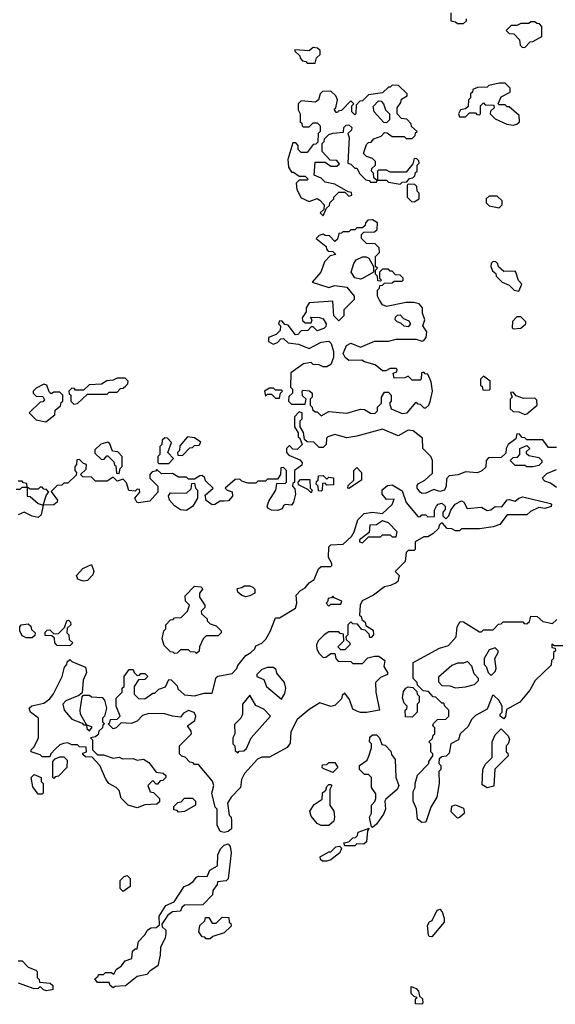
# Model space of a CAD drawing. Extents: x 2769579 to 2883812, y 684207 to 828660.
# Tile 489 of 505: x 2840092 to 2842799, y 809360 to 814330. Entities that reach past the tile are written whole.
import ezdxf

# ---------------------------------------------------------------- set-up
doc = ezdxf.new("R2010")
doc.units = 0

msp = doc.modelspace()

# ---------------------------------------------------------------- linework, layer by layer
at = {"layer": '0CON02XD'}
for points in [[(2842270, 814365), (2842270, 814325), (2842295, 814320), (2842305, 814310), (2842335, 814310), (2842350, 814325), (2842350, 814335)], [(2842645, 814190), (2842671.7, 814218.3), (2842685, 814220), (2842730, 814245), (2842730, 814295), (2842718.3, 814308.3), (2842705, 814310), (2842695, 814320), (2842675, 814320), (2842665, 814310), (2842625, 814310), (2842605, 814300), (2842575, 814300), (2842550, 814275), (2842565, 814260), (2842588.3, 814258.3), (2842618.3, 814228.3), (2842621.7, 814201.7), (2842631.7, 814191.7), (2842645, 814190)], [(2841585, 814110), (2841591.7, 814138.3), (2841610, 814155), (2841610, 814175), (2841597, 814187), (2841575, 814190), (2841555, 814172.5), (2841481.7, 814178.3), (2841481.7, 814171.7), (2841508.3, 814148.3), (2841510, 814135), (2841521.7, 814121.7), (2841538.3, 814118.3), (2841545, 814110), (2841585, 814110)], [(2841625, 813340), (2841641.7, 813378.3), (2841658.3, 813391.7), (2841660, 813405), (2841680, 813425), (2841680, 813435), (2841705, 813460), (2841735, 813460), (2841755, 813440), (2841770, 813445), (2841768.3, 813458.3), (2841751.7, 813461.7), (2841685, 813500), (2841635, 813510), (2841615, 813530), (2841580, 813545), (2841585, 813610), (2841635, 813610), (2841665, 813590), (2841695, 813590), (2841708.3, 813601.7), (2841695, 813620), (2841661.7, 813621.7), (2841620, 813665), (2841620, 813705), (2841630, 813715), (2841631.7, 813728.3), (2841655, 813750), (2841675, 813757.5), (2841728.3, 813761.7), (2841730, 813785), (2841741.7, 813798.3), (2841755, 813800), (2841770, 813785), (2841768.3, 813771.7), (2841750, 813755), (2841757.5, 813735), (2841750, 813605), (2841765, 813600), (2841785, 813580), (2841795, 813580), (2841811.7, 813551.7), (2841841.7, 813521.7), (2841858.3, 813518.3), (2841865, 813510), (2841895, 813510), (2841900, 813520), (2841945, 813520), (2841955, 813510), (2842015, 813500), (2842025, 813510), (2842048.3, 813511.7), (2842061.7, 813528.3), (2842078.3, 813531.7), (2842088.3, 813541.7), (2842091.7, 813558.3), (2842100, 813565), (2842100, 813595), (2842110, 813605), (2842108.3, 813618.3), (2842098.3, 813628.3), (2842085, 813630), (2842078.3, 813601.7), (2842045, 813560), (2841965, 813560), (2841945, 813570), (2841905, 813570), (2841900, 813565), (2841900, 813520), (2841895, 813520), (2841881.7, 813531.7), (2841880, 813555), (2841870, 813565), (2841871.7, 813578.3), (2841890, 813595), (2841890, 813615), (2841875, 813630), (2841845, 813640), (2841830, 813655), (2841845, 813700), (2841855, 813710), (2841868.3, 813711.7), (2841881.7, 813728.3), (2841918.3, 813741.7), (2841935, 813760), (2841948.3, 813758.3), (2841975, 813740), (2842035, 813740), (2842045, 813730), (2842075, 813730), (2842090, 813745), (2842091.7, 813758.3), (2842100, 813765), (2842071.7, 813791.7), (2842070, 813805), (2842048.3, 813828.3), (2842021.7, 813831.7), (2842000, 813855), (2842000, 813885), (2842018.3, 813911.7), (2842021.7, 813928.3), (2842050, 813945), (2842050, 813955), (2842007, 813997), (2841975, 814000), (2841965, 813990), (2841955, 813990), (2841925, 813960), (2841855, 813950), (2841825, 813920), (2841811.7, 813918.3), (2841791.7, 813898.3), (2841790, 813855), (2841785, 813850), (2841770, 813865), (2841770, 813895), (2841780, 813905), (2841765, 813920), (2841718.3, 813871.7), (2841701.7, 813868.3), (2841698.3, 813861.7), (2841691.7, 813861.7), (2841681.7, 813878.3), (2841690, 813885), (2841697.5, 813925), (2841690, 813945), (2841665, 813970), (2841621.7, 813968.3), (2841610, 813955), (2841602.5, 813925), (2841587, 813913), (2841515, 813920), (2841500, 813905), (2841500, 813875), (2841510, 813855), (2841510, 813815), (2841518.3, 813808.3), (2841520, 813795), (2841525, 813790), (2841555, 813790), (2841575, 813810), (2841595, 813810), (2841610, 813795), (2841610, 813765), (2841600, 813755), (2841598.3, 813711.7), (2841588.3, 813701.7), (2841575, 813700), (2841545, 813660), (2841515, 813660), (2841500, 813675), (2841500, 813695), (2841488.3, 813708.3), (2841471.7, 813708.3), (2841447.5, 813625), (2841450, 813585), (2841465, 813560), (2841475, 813560), (2841505, 813540), (2841535, 813540), (2841550, 813525), (2841545, 813520), (2841505, 813520), (2841490, 813505), (2841493, 813473), (2841515, 813430), (2841555, 813412.5), (2841595, 813427.5), (2841608.3, 813418.3), (2841630, 813395), (2841628.3, 813371.7), (2841610, 813355), (2841625, 813340)], [(2842585, 813797.5), (2842605, 813802.5), (2842617.5, 813815), (2842616.4, 813846.4), (2842565, 813890), (2842555, 813890), (2842545, 813900), (2842515, 813900), (2842510, 813905), (2842525, 813940), (2842570, 813965), (2842570, 813985), (2842545, 814010), (2842515, 814010), (2842463, 813997), (2842455, 813990), (2842405, 813987.5), (2842381.7, 813978.3), (2842380, 813965), (2842370, 813955), (2842370, 813935), (2842360, 813925), (2842358.3, 813891.7), (2842345, 813880), (2842320, 813875), (2842310, 813855), (2842315, 813840), (2842345, 813840), (2842365, 813860), (2842395, 813860), (2842401.7, 813851.7), (2842415, 813850), (2842420, 813855), (2842420, 813895), (2842435, 813910), (2842445, 813900), (2842488.3, 813898.3), (2842490, 813885), (2842471.7, 813868.3), (2842470, 813855), (2842495, 813830), (2842553, 813803), (2842585, 813797.5)], [(2841945, 813810), (2841931.7, 813811.7), (2841882.5, 813865), (2841878.3, 813891.7), (2841905, 813920), (2841918.3, 813918.3), (2841930, 813905), (2841940, 813875), (2841960, 813855), (2841960, 813825), (2841945, 813810)], [(2842085, 813410), (2842110, 813425), (2842110, 813455), (2842100, 813465), (2842098.3, 813488.3), (2842088.3, 813498.3), (2842055, 813500), (2842050, 813495), (2842050, 813435), (2842071.7, 813411.7), (2842085, 813410)], [(2842515, 813380), (2842530, 813395), (2842530, 813415), (2842505, 813440), (2842465, 813440), (2842450, 813425), (2842450, 813405), (2842465, 813390), (2842515, 813380)], [(2841615, 812330), (2841655, 812352.5), (2841745, 812343.8), (2841815, 812363.3), (2841835, 812362.5), (2841865, 812343.3), (2841887, 812343), (2841900, 812355), (2841900, 812375), (2841920, 812395), (2841920, 812425), (2841935, 812450), (2841955, 812450), (2841970, 812435), (2841970, 812405), (2841960, 812395), (2841970, 812365), (2842025, 812342.5), (2842050, 812345), (2842095, 812400), (2842101.7, 812391.7), (2842115, 812390), (2842135, 812370), (2842145, 812370), (2842160, 812385), (2842167, 812403), (2842177.5, 812455), (2842171.7, 812501.7), (2842155, 812540), (2842141.7, 812541.7), (2842135, 812550), (2842121.7, 812548.3), (2842120, 812515), (2842115, 812510), (2842075, 812510), (2842055, 812530), (2842037.5, 812522.5), (2841985, 812520), (2841980, 812545), (2841998.3, 812551.7), (2842000, 812565), (2841995, 812570), (2841965, 812570), (2841941.7, 812558.3), (2841925, 812557.5), (2841888.3, 812588.3), (2841835, 812602.5), (2841821.7, 812611.7), (2841755, 812610), (2841737.5, 812625), (2841727.5, 812645), (2841743.9, 812686.1), (2841765, 812697.5), (2841815, 812677.5), (2841885, 812706.7), (2841955, 812706.7), (2841995, 812717.5), (2842095, 812717.5), (2842125, 812707.5), (2842135, 812710), (2842146.7, 812725), (2842150, 812755), (2842130, 812785), (2842140, 812815), (2842128.3, 812848.3), (2842127.5, 812875), (2842110, 812895), (2842083, 812903), (2842045, 812902.5), (2841945, 812882.5), (2841925, 812890), (2841910, 812915), (2841900, 812935), (2841900, 812965), (2841910, 812975), (2841911.7, 812988.3), (2841925, 812990), (2841935, 813000), (2841975, 813002.5), (2841985, 813010), (2842025, 813010), (2842030, 813015), (2842030, 813025), (2842015, 813040), (2841991.7, 813041.7), (2841975, 813060), (2841965, 813060), (2841955, 813070), (2841925, 813070), (2841910, 813055), (2841910, 813025), (2841920, 813015), (2841915, 813010), (2841901.7, 813011.7), (2841900, 813035), (2841890, 813045), (2841890, 813065), (2841900, 813075), (2841890, 813085), (2841890, 813135), (2841910, 813155), (2841908.3, 813178.3), (2841888.3, 813198.3), (2841845, 813200), (2841820, 813225), (2841820, 813245), (2841831.7, 813258.3), (2841885, 813260), (2841898.3, 813271.7), (2841900, 813305), (2841875, 813320), (2841851.7, 813318.3), (2841840, 813305), (2841838.3, 813291.7), (2841825, 813280), (2841795, 813280), (2841785, 813270), (2841765, 813270), (2841755, 813260), (2841725, 813260), (2841718.3, 813251.7), (2841705, 813250), (2841698.3, 813221.7), (2841685, 813210), (2841658.3, 813238.3), (2841635, 813240), (2841625, 813247.5), (2841605, 813240), (2841590, 813225), (2841640, 813185), (2841641.7, 813171.7), (2841651.7, 813161.7), (2841675, 813160), (2841690, 813145), (2841661.7, 813138.3), (2841631.7, 813108.3), (2841613.3, 813055), (2841570, 813005), (2841655, 812977.5), (2841685, 812987.5), (2841745, 812980), (2841782.5, 812935), (2841781.7, 812918.3), (2841730, 812865), (2841730, 812835), (2841705, 812810), (2841680, 812835), (2841675, 812910), (2841555, 812900), (2841540, 812875), (2841540, 812855), (2841520, 812825), (2841521.7, 812811.7), (2841535, 812800), (2841565, 812800), (2841570, 812815), (2841561.7, 812828.3), (2841607, 812827), (2841625, 812820), (2841640, 812795), (2841638.3, 812781.7), (2841628.3, 812771.7), (2841595, 812760), (2841575, 812780), (2841565, 812780), (2841548.3, 812761.7), (2841515, 812760), (2841498.3, 812741.7), (2841485, 812740), (2841448.3, 812788.3), (2841431.7, 812791.7), (2841418.3, 812808.3), (2841405, 812810), (2841400, 812795), (2841410, 812785), (2841408.3, 812761.7), (2841388.3, 812741.7), (2841350, 812725), (2841350, 812705), (2841373, 812693), (2841395, 812700), (2841411.7, 812718.3), (2841425, 812720), (2841448.3, 812698.3), (2841501.7, 812691.7), (2841555, 812670), (2841615, 812702.5), (2841655, 812707.5), (2841666.2, 812696.2), (2841677.5, 812655), (2841677.5, 812625), (2841665, 812590), (2841645, 812577.5), (2841625, 812577.5), (2841605, 812587.5), (2841575, 812590), (2841565, 812600), (2841526.7, 812593.3), (2841461.7, 812548.3), (2841460, 812475), (2841470, 812465), (2841470, 812445), (2841451.7, 812428.3), (2841450, 812405), (2841465, 812390), (2841535, 812390), (2841540, 812415), (2841521.7, 812431.7), (2841520, 812455), (2841525, 812460), (2841557, 812457), (2841570, 812445), (2841570, 812425), (2841560, 812415), (2841560, 812385), (2841570, 812375), (2841571.7, 812361.7), (2841585, 812350), (2841595, 812350), (2841615, 812330)], [(2841815, 813020), (2841786.4, 813026.4), (2841767.5, 813055), (2841780.5, 813099.5), (2841792.3, 813117.7), (2841825, 813133.3), (2841843, 813133), (2841856.4, 813126.4), (2841880, 813085), (2841880, 813055), (2841825, 813023.3), (2841815, 813020)], [(2842615, 812960), (2842630, 812995), (2842613, 813013), (2842600, 813055), (2842595, 813060), (2842538.3, 813058.3), (2842511.7, 813081.7), (2842508.3, 813098.3), (2842498.3, 813108.3), (2842485, 813110), (2842475, 813100), (2842472.5, 813085), (2842481.7, 813061.7), (2842498.3, 813048.3), (2842500, 813035), (2842530, 813005), (2842565, 812990), (2842590, 812965), (2842615, 812960)], [(2842055, 812780), (2842035, 812782.5), (2842018.3, 812798.3), (2842000, 812805), (2841990, 812815), (2841991.7, 812828.3), (2842001.7, 812838.3), (2842015, 812840), (2842031.7, 812821.7), (2842059.3, 812809.3), (2842067.5, 812795), (2842055, 812780)], [(2842585, 812770), (2842625, 812772.5), (2842650, 812795), (2842650, 812805), (2842625, 812830), (2842605, 812830), (2842583, 812807), (2842580, 812775), (2842585, 812770)], [(2840365, 812390), (2840385, 812392.5), (2840435, 812440), (2840535, 812440), (2840545, 812450), (2840585, 812450), (2840601.7, 812468.3), (2840615, 812470), (2840628.3, 812481.7), (2840638.3, 812491.7), (2840640, 812505), (2840625, 812520), (2840585, 812520), (2840565, 812510), (2840533, 812507), (2840505, 812490), (2840443, 812487), (2840415, 812460), (2840375, 812460), (2840368.3, 812468.3), (2840355, 812470), (2840340, 812455), (2840341.7, 812441.7), (2840350, 812435), (2840350, 812405), (2840365, 812390)], [(2842465, 812460), (2842470, 812465), (2842470, 812505), (2842435, 812530), (2842420, 812515), (2842420, 812485), (2842428.3, 812478.3), (2842431.7, 812461.7), (2842465, 812460)], [(2840225, 812300), (2840270, 812335), (2840271.7, 812358.3), (2840298.3, 812381.7), (2840301.7, 812398.3), (2840310, 812405), (2840310, 812435), (2840295, 812450), (2840265, 812450), (2840251.7, 812441.7), (2840241.7, 812451.7), (2840230, 812485), (2840215, 812490), (2840175, 812470), (2840160, 812455), (2840160, 812445), (2840175, 812430), (2840208.3, 812428.3), (2840218.3, 812411.7), (2840208.3, 812401.7), (2840195, 812400), (2840140, 812345), (2840175, 812310), (2840225, 812300)], [(2841405, 812420), (2841410, 812445), (2841420, 812455), (2841415, 812460), (2841385, 812460), (2841375, 812470), (2841355, 812470), (2841330, 812455), (2841335, 812430), (2841345, 812440), (2841365, 812440), (2841385, 812420), (2841405, 812420)], [(2842645, 812337.5), (2842655, 812340), (2842707.5, 812385), (2842705, 812410), (2842695, 812420), (2842638.3, 812418.3), (2842601.7, 812431.7), (2842585, 812450), (2842571.7, 812448.3), (2842580, 812425), (2842570, 812415), (2842570, 812365), (2842585, 812352.5), (2842615, 812350), (2842645, 812337.5)], [(2842805, 812170), (2842765, 812170), (2842735, 812210), (2842655, 812210), (2842645, 812220), (2842631.7, 812221.7), (2842618.3, 812238.3), (2842605, 812240), (2842600, 812215), (2842560, 812185), (2842550, 812165), (2842548.3, 812141.7), (2842525, 812120), (2842461.7, 812118.3), (2842450, 812105), (2842448.3, 812071.7), (2842427, 812053), (2842405, 812042.5), (2842345, 812047.5), (2842307, 812033), (2842263, 812027), (2842248.3, 812011.7), (2842246.7, 811975), (2842238.8, 811955), (2842215, 811949.2), (2842185, 811958.8), (2842145, 811940.6), (2842125, 811939.2), (2842116.2, 811945), (2842101.2, 811965), (2842100.7, 811979.3), (2842105, 811987.5), (2842140, 812005), (2842178.3, 812041.7), (2842177.5, 812105), (2842170, 812125), (2842130, 812165), (2842128.3, 812218.3), (2842080, 812255), (2842055, 812257.5), (2842005, 812230), (2841925, 812262.5), (2841795, 812227.5), (2841745, 812220), (2841685, 812236.2), (2841650, 812225), (2841643, 812217), (2841640, 812185), (2841625, 812170), (2841605, 812170), (2841578.3, 812198.3), (2841545, 812200), (2841531.7, 812211.7), (2841527, 812247), (2841510, 812275), (2841510, 812305), (2841520, 812315), (2841520, 812345), (2841505, 812350), (2841480, 812325), (2841480, 812275), (2841500, 812245), (2841500, 812225), (2841508.3, 812218.3), (2841520, 812185), (2841495, 812160), (2841471.7, 812161.7), (2841455, 812180), (2841440, 812165), (2841440, 812145), (2841451.7, 812131.7), (2841508.3, 812108.3), (2841520, 812095), (2841518.3, 812081.7), (2841480, 812055), (2841480, 811995), (2841471.7, 811988.3), (2841470, 811975), (2841481.7, 811961.7), (2841486.2, 811935), (2841476, 811895), (2841465, 811880), (2841435, 811882.5), (2841425, 811877.5), (2841418.3, 811861.7), (2841395, 811853.3), (2841364.2, 811854.2), (2841346.7, 811865), (2841343.3, 811875), (2841350.3, 811899.7), (2841386.7, 811955), (2841391.7, 811988.3), (2841435, 811990), (2841440, 811995), (2841440, 812055), (2841425, 812070), (2841411.7, 812068.3), (2841410, 812035), (2841395, 812010), (2841345, 812010), (2841335, 812000), (2841295, 812000), (2841285, 811990), (2841245, 811990), (2841215, 812000), (2841205, 812010), (2841181.7, 812008.3), (2841130, 811965), (2841140, 811955), (2841166.4, 811946.4), (2841168, 811925), (2841147.8, 811902.2), (2841125, 811899.5), (2841105, 811898.9), (2841077.9, 811882.1), (2841065, 811880.8), (2841033.6, 811903.6), (2841030, 811930), (2841070, 811965), (2841031.7, 812001.7), (2841028.3, 812018.3), (2841015, 812030), (2841001.7, 812028.3), (2840975, 812010), (2840945, 812010), (2840935, 812020), (2840895, 812020), (2840865, 812040), (2840808.3, 812038.3), (2840785, 812060), (2840778.3, 812051.7), (2840761.7, 812048.3), (2840750, 812035), (2840750, 812015), (2840790, 811975), (2840790, 811945), (2840750, 811900), (2840691.7, 811891.7), (2840683.8, 811895), (2840673.3, 811915), (2840700, 811945), (2840698.3, 811958.3), (2840685, 811960), (2840675, 811950), (2840643, 811953), (2840631.7, 811991.7), (2840615, 812010), (2840585, 812000), (2840565, 812020), (2840535, 812000), (2840475, 812000), (2840455, 812020), (2840411.7, 812021.7), (2840400, 812035), (2840428.3, 812061.7), (2840430, 812085), (2840415, 812090), (2840395, 812110), (2840381.7, 812108.3), (2840380, 812085), (2840370, 812075), (2840370, 812055), (2840380, 812045), (2840378.3, 812031.7), (2840335, 811990), (2840315, 811990), (2840305, 811980), (2840281.7, 811978.3), (2840251.7, 811948.3), (2840283.8, 811905), (2840282, 811895), (2840265, 811881.4), (2840210, 811880), (2840228.3, 811931.7), (2840240, 811945), (2840228.3, 811958.3), (2840215, 811960), (2840205, 811970), (2840195, 811970), (2840185, 811960), (2840145, 811960), (2840130, 811970), (2840128.3, 811988.3), (2840111.7, 811991.7), (2840105, 812000), (2840085, 812000)], [(2840595, 812040), (2840600, 812065), (2840610, 812075), (2840610, 812125), (2840588.3, 812148.3), (2840561.7, 812151.7), (2840548.3, 812188.3), (2840537.5, 812197.5), (2840503, 812187), (2840471.7, 812158.3), (2840471.7, 812141.7), (2840505, 812110), (2840518.3, 812111.7), (2840531.7, 812128.3), (2840538.3, 812128.3), (2840568.3, 812098.3), (2840571.7, 812081.7), (2840578.3, 812078.3), (2840581.7, 812041.7), (2840595, 812040)], [(2840845, 812090), (2840870, 812115), (2840840, 812145), (2840860, 812195), (2840838.3, 812218.3), (2840825, 812220), (2840811.7, 812208.3), (2840810, 812185), (2840800, 812175), (2840800, 812135), (2840790, 812125), (2840790, 812095), (2840795, 812090), (2840845, 812090)], [(2840915, 812130), (2840951.7, 812168.3), (2840965, 812170), (2840975, 812180), (2840998.3, 812181.7), (2841008.3, 812198.3), (2840975, 812220), (2840940, 812225), (2840901.7, 812178.3), (2840900, 812155), (2840890, 812145), (2840891.7, 812131.7), (2840915, 812130)], [(2842685, 812072.5), (2842655, 812072.5), (2842645, 812080), (2842595, 812080), (2842570, 812105), (2842585, 812120), (2842608.3, 812121.7), (2842620, 812135), (2842620, 812165), (2842655, 812180), (2842670, 812165), (2842651.7, 812148.3), (2842651.7, 812141.7), (2842665, 812130), (2842715, 812120), (2842730, 812105), (2842730, 812095), (2842715, 812080), (2842685, 812072.5)], [(2841755, 811963.3), (2841750, 811965), (2841751.7, 811978.3), (2841780, 812005), (2841780, 812055), (2841795, 812070), (2841820, 812045), (2841820, 812005), (2841755, 811963.3)], [(2842805, 811968.6), (2842775, 811990), (2842745, 812000), (2842732.5, 812015), (2842755, 812040), (2842805, 812060)], [(2841565, 811942.5), (2841548.3, 811958.3), (2841501.7, 811981.7), (2841500, 811995), (2841511.7, 812008.3), (2841558.3, 812008.3), (2841560, 811965), (2841570, 811955), (2841565, 811942.5)], [(2841615, 811950), (2841601.7, 811951.7), (2841600, 811975), (2841590, 811985), (2841591.7, 811998.3), (2841600, 812005), (2841601.7, 812028.3), (2841625, 812030), (2841645, 812010), (2841655, 812020), (2841678.3, 812018.3), (2841678.3, 811981.7), (2841645, 811980), (2841635, 811990), (2841621.7, 811988.3), (2841620, 811955), (2841615, 811950)], [(2840075, 811960), (2840095, 811960), (2840105, 811970), (2840130, 811970), (2840130, 811925), (2840145, 811922.5), (2840185, 811887.5), (2840210, 811880), (2840200, 811830), (2840185, 811817.5), (2840155, 811823.8), (2840115, 811843.8), (2840085, 811830)], [(2841125, 810227.5), (2841105, 810232.5), (2841090, 810265), (2841090, 810345), (2841080, 810355), (2841062.5, 810425), (2841072.5, 810465), (2841067, 810487), (2840995, 810570), (2840975, 810570), (2840968.3, 810578.3), (2840951.7, 810581.7), (2840928.3, 810608.3), (2840911.7, 810611.7), (2840900, 810625), (2840900, 810665), (2840960, 810725), (2840958.3, 810738.3), (2840940, 810765), (2840977, 810793), (2840982.5, 810815), (2840973, 810833), (2840945, 810842.5), (2840920.7, 810829.3), (2840905, 810810), (2840863.6, 810813.6), (2840825, 810826.7), (2840745, 810827.5), (2840713, 810817), (2840685, 810790), (2840655, 810777.5), (2840605, 810780), (2840580, 810755), (2840565, 810750), (2840540, 810775), (2840548.3, 810781.7), (2840551.7, 810798.3), (2840585, 810800), (2840600, 810815), (2840580, 810865), (2840580, 810905), (2840610, 810935), (2840610, 810955), (2840620, 810965), (2840620, 811015), (2840645, 811050), (2840665, 811050), (2840670, 811035), (2840685, 811020), (2840698.3, 811021.7), (2840705, 811030), (2840725, 811030), (2840740, 811015), (2840725, 811000), (2840691.7, 810998.3), (2840670, 810965), (2840670, 810925), (2840693, 810903), (2840725, 810902.5), (2840765, 810930), (2840775, 810930), (2840795, 810950), (2840828.3, 810961.7), (2840845, 811000), (2840858.3, 810998.3), (2840888.3, 810968.3), (2840891.7, 810951.7), (2840925, 810922.5), (2840975, 810917.5), (2841025, 810930), (2841065, 810930), (2841085, 811010), (2841093, 811017), (2841165, 811030), (2841190, 811055), (2841195, 811070), (2841235, 811120), (2841260, 811135), (2841280, 811155), (2841285, 811170), (2841315, 811182.5), (2841336.4, 811203.6), (2841358.3, 811241.7), (2841385, 811310), (2841405, 811310), (2841485, 811360), (2841492.5, 811385), (2841490, 811425), (2841510.7, 811449.3), (2841535, 811462.5), (2841555, 811487.5), (2841580, 811505), (2841601.7, 811558.3), (2841615, 811570), (2841665, 811570), (2841670, 811575), (2841670, 811585), (2841652.5, 811615), (2841655, 811670), (2841665, 811680), (2841727, 811683), (2841769.3, 811720.7), (2841782.5, 811745), (2841800, 811805), (2841833, 811837), (2841875, 811844), (2841925, 811837.5), (2841975, 811882.5), (2841985, 811910), (2841945, 811908), (2841924.4, 811935), (2841923.1, 811956.9), (2841950.5, 811979.5), (2841975, 811982.5), (2842025, 811952.5), (2842045, 811892.5), (2842105, 811820), (2842118.3, 811821.7), (2842125, 811830), (2842145, 811830), (2842155, 811820), (2842188.3, 811821.7), (2842187.5, 811855), (2842197.5, 811875), (2842207.5, 811885), (2842225, 811888.8), (2842242.5, 811875), (2842241.7, 811858.3), (2842230, 811845), (2842230, 811825), (2842245, 811810), (2842260, 811825), (2842270, 811855), (2842293.3, 811885), (2842325, 811901.2), (2842336.2, 811895), (2842353, 811863), (2842425, 811868.8), (2842455, 811852.5), (2842473.6, 811856.4), (2842495, 811872.5), (2842528.3, 811871.7), (2842555, 811906), (2842565, 811908.8), (2842595, 811900), (2842614.5, 811915.5), (2842635, 811921.9), (2842775, 811887.5), (2842780, 811885), (2842777, 811873), (2842745, 811862.5), (2842715, 811867.5), (2842673, 811847), (2842655, 811830), (2842555, 811830), (2842518.3, 811781.7), (2842485, 811770), (2842415, 811760), (2842325, 811760), (2842315, 811750), (2842295, 811750), (2842275, 811760), (2842251.7, 811761.7), (2842228.3, 811788.3), (2842221.7, 811788.3), (2842211.7, 811778.3), (2842208.3, 811761.7), (2842180, 811735), (2842155, 811720), (2842135, 811720), (2842090, 811695), (2842090, 811655), (2842085, 811650), (2842055, 811650), (2842045, 811640), (2842040, 811595), (2841990, 811545), (2842010, 811525), (2842002.5, 811495), (2841995, 811487.5), (2841966.4, 811473.6), (2841935, 811467.5), (2841880, 811425), (2841823.3, 811396.7), (2841812.5, 811375), (2841810, 811325), (2841818.3, 811318.3), (2841821.7, 811301.7), (2841838.3, 811288.3), (2841841.7, 811271.7), (2841878.3, 811248.3), (2841880, 811225), (2841868.3, 811211.7), (2841861.7, 811211.7), (2841858.3, 811228.3), (2841838.3, 811248.3), (2841821.7, 811251.7), (2841798.3, 811278.3), (2841775, 811280), (2841765, 811290), (2841750, 811275), (2841750, 811225), (2841740, 811215), (2841741.7, 811201.7), (2841760, 811185), (2841760, 811175), (2841735, 811150), (2841715, 811150), (2841700, 811165), (2841730, 811195), (2841728.3, 811228.3), (2841711.7, 811231.7), (2841705, 811240), (2841655, 811240), (2841630, 811225), (2841600, 811195), (2841592.5, 811175), (2841593, 811153), (2841605, 811130), (2841625, 811110), (2841638.3, 811111.7), (2841665, 811130), (2841685, 811130), (2841690, 811105), (2841701.7, 811091.7), (2841765, 811090), (2841775, 811080), (2841825, 811080), (2841851.7, 811108.3), (2841885, 811117.5), (2841907, 811117), (2841937.5, 811095), (2841932.5, 811065), (2841950, 811035), (2841950, 811025), (2841915, 811010), (2841890, 810985), (2841892.5, 810935), (2841910, 810845), (2841845, 810832.5), (2841815, 810832.5), (2841795, 810840), (2841775, 810850), (2841758.3, 810898.3), (2841735, 810930), (2841721.7, 810918.3), (2841718.3, 810901.7), (2841685, 810867.5), (2841663.6, 810863.6), (2841608.3, 810881.7), (2841555, 810847.5), (2841495, 810797.5), (2841462.5, 810735), (2841458.3, 810678.3), (2841443, 810657), (2841355, 810607.5), (2841315, 810607.5), (2841293, 810597), (2841227.5, 810525), (2841212.5, 810495), (2841207.5, 810455), (2841160, 810405), (2841142.5, 810375), (2841150, 810315), (2841160, 810305), (2841162.5, 810285), (2841162.5, 810245), (2841145, 810232.5), (2841125, 810227.5)], [(2840935, 811853.3), (2840905, 811856.2), (2840875, 811876.2), (2840848.8, 811905), (2840843.3, 811926.7), (2840855, 811942.5), (2840935, 811940), (2840958.3, 811961.7), (2840961.7, 811988.3), (2840975, 811990), (2840980, 811965), (2840990, 811955), (2840990, 811915), (2840966.7, 811875), (2840935, 811853.3)], [(2841825, 811690), (2841855, 811720), (2841915, 811720), (2841925, 811730), (2841965, 811730), (2841975, 811720), (2841995, 811720), (2842000, 811745), (2841955, 811790), (2841925, 811800), (2841895, 811780), (2841861.7, 811778.3), (2841858.3, 811741.7), (2841810, 811705), (2841810, 811695), (2841825, 811690)], [(2840415, 811496.7), (2840395, 811502.5), (2840386.7, 811506.7), (2840380, 811525), (2840410.9, 811559.1), (2840455, 811580), (2840466.1, 811546.1), (2840462.3, 811527.7), (2840435, 811500), (2840415, 811496.7)], [(2840985, 811130), (2840978.3, 811138.3), (2840955, 811140), (2840945, 811150), (2840905, 811150), (2840888.3, 811131.7), (2840875, 811130), (2840868.3, 811138.3), (2840855, 811140), (2840821.7, 811171.7), (2840812.5, 811205), (2840820, 811245), (2840830, 811255), (2840830, 811275), (2840855, 811300), (2840868.3, 811301.7), (2840875, 811310), (2840908.3, 811311.7), (2840940, 811345), (2840950, 811375), (2840930, 811395), (2840928.3, 811421.7), (2840975, 811470), (2841007, 811467), (2841017, 811457), (2841000, 811435), (2841000, 811415), (2841027.5, 811375), (2841027, 811363), (2841010, 811345), (2841011.7, 811331.7), (2841040, 811305), (2841040, 811295), (2841055, 811280), (2841085, 811270), (2841110, 811245), (2841110, 811235), (2841095, 811220), (2841035, 811220), (2841020, 811205), (2841000, 811165), (2840998.3, 811141.7), (2840985, 811130)], [(2841235, 811417.5), (2841213.9, 811423.9), (2841195, 811440), (2841191.7, 811458.3), (2841215, 811463.3), (2841227, 811473), (2841255, 811472.5), (2841270, 811465), (2841280, 811455), (2841280, 811435), (2841255, 811422.5), (2841235, 811417.5)], [(2841655, 811370), (2841665, 811380), (2841715, 811380), (2841720, 811395), (2841681.7, 811411.7), (2841675, 811420), (2841668.3, 811411.7), (2841651.7, 811408.3), (2841648.3, 811391.7), (2841640, 811385), (2841655, 811370)], [(2842125, 810277.5), (2842102.5, 810295), (2842097, 810347), (2842080, 810385), (2842080, 810435), (2842090, 810455), (2842090, 810475), (2842103, 810517), (2842160, 810575), (2842160, 810585), (2842180, 810615), (2842180, 810625), (2842170, 810635), (2842170, 810675), (2842160, 810685), (2842178.3, 810701.7), (2842181.7, 810718.3), (2842190, 810725), (2842190, 810755), (2842180, 810765), (2842183, 810777), (2842203, 810797), (2842245, 810800), (2842260, 810815), (2842260, 810845), (2842240, 810865), (2842235, 810880), (2842225, 810880), (2842195, 810910), (2842181.7, 810911.7), (2842158.3, 810938.3), (2842131.7, 810941.7), (2842101.7, 810971.7), (2842100, 810985), (2842080, 811005), (2842080, 811085), (2842213, 811157), (2842259.3, 811170.7), (2842297.5, 811215), (2842302.5, 811265), (2842318.3, 811291.7), (2842335, 811290), (2842415, 811240), (2842425, 811240), (2842435, 811250), (2842485, 811250), (2842511.7, 811278.3), (2842525, 811280), (2842535, 811290), (2842635, 811290), (2842641.7, 811281.7), (2842655, 811280), (2842668.3, 811291.7), (2842675, 811320), (2842707, 811317), (2842735, 811292.5), (2842785, 811282.5), (2842807, 811303)], [(2840155, 811210), (2840125, 811210), (2840105, 811220), (2840092.5, 811245), (2840092.5, 811265), (2840100, 811275), (2840135, 811280), (2840148.3, 811268.3), (2840151.7, 811251.7), (2840170, 811235), (2840168.3, 811221.7), (2840155, 811210)], [(2840345, 811170), (2840281.7, 811171.7), (2840270, 811185), (2840268.3, 811208.3), (2840255, 811220), (2840221.7, 811221.7), (2840221.7, 811238.3), (2840231.7, 811248.3), (2840245, 811250), (2840265, 811230), (2840288.3, 811231.7), (2840318.3, 811261.7), (2840330, 811295), (2840338.3, 811298.3), (2840348.3, 811288.3), (2840350, 811275), (2840331.7, 811258.3), (2840330, 811235), (2840340, 811225), (2840341.7, 811201.7), (2840360, 811185), (2840345, 811170)], [(2842905, 811170), (2842795, 811170), (2842781.7, 811178.3), (2842781.7, 811161.7), (2842798.3, 811158.3), (2842800, 811145), (2842790, 811135), (2842790, 811105), (2842780, 811095), (2842778.3, 811071.7), (2842697.5, 810995), (2842670, 810945), (2842620, 810885), (2842551.7, 810848.3), (2842547, 810813), (2842538.3, 810801.7), (2842520, 810815), (2842520, 810825), (2842530, 810835), (2842530, 810865), (2842512.5, 810895), (2842488.3, 810918.3), (2842481.7, 810918.3), (2842455, 810850), (2842395, 810817.5), (2842375, 810797.5), (2842358.3, 810761.7), (2842317.5, 810725), (2842310, 810695), (2842270, 810675), (2842262.5, 810627.5), (2842247, 810613), (2842225, 810610), (2842211.7, 810598.3), (2842210, 810575), (2842220, 810565), (2842220, 810545), (2842210, 810535), (2842212.5, 810475), (2842200, 810405), (2842170, 810355), (2842145, 810280), (2842125, 810277.5)], [(2842475, 811020), (2842495, 811040), (2842500, 811055), (2842492.5, 811105), (2842510, 811135), (2842510, 811145), (2842495, 811160), (2842465, 811150), (2842440, 811105), (2842440, 811075), (2842450, 811065), (2842460, 811035), (2842475, 811020)], [(2840685, 810352.5), (2840640, 810365), (2840605, 810400), (2840595, 810440), (2840580, 810455), (2840542.5, 810475), (2840526.7, 810496.7), (2840497.5, 810565), (2840458.3, 810608.3), (2840425, 810610), (2840411.7, 810621.7), (2840411.7, 810628.3), (2840430, 810635), (2840428.3, 810658.3), (2840395, 810660), (2840385, 810670), (2840355, 810670), (2840335, 810680), (2840313, 810677), (2840295, 810670), (2840271.7, 810648.3), (2840250, 810625), (2840245, 810610), (2840205, 810610), (2840195, 810620), (2840150, 810635), (2840150, 810645), (2840165, 810660), (2840186.7, 810705), (2840186.7, 810805), (2840147.5, 810835), (2840140, 810855), (2840153, 810867), (2840215, 810880), (2840245, 810902.5), (2840263.6, 810926.4), (2840307.5, 811015), (2840318.3, 811061.7), (2840330, 811075), (2840331.7, 811088.3), (2840345, 811100), (2840355, 811090), (2840425, 811062.5), (2840430, 811035), (2840413.6, 810996.4), (2840408.3, 810931.7), (2840391.7, 810918.3), (2840325, 810892.5), (2840310, 810875), (2840317.5, 810845), (2840355, 810800), (2840408.3, 810778.3), (2840415, 810770), (2840430, 810770), (2840431.7, 810751.7), (2840445, 810740), (2840458.3, 810758.3), (2840430, 810770), (2840400, 810825), (2840397.5, 810845), (2840408.3, 810911.7), (2840415, 810920), (2840445, 810920), (2840455, 810912.5), (2840508.3, 810908.3), (2840520, 810895), (2840530, 810855), (2840520, 810815), (2840510, 810805), (2840510, 810785), (2840520, 810775), (2840511.7, 810768.3), (2840510, 810755), (2840491.7, 810738.3), (2840488.3, 810721.7), (2840475, 810710), (2840450, 810705), (2840460, 810695), (2840460, 810645), (2840485, 810620), (2840515, 810620), (2840565, 810602.5), (2840595, 810607.5), (2840611.7, 810598.3), (2840665, 810600), (2840685, 810592.5), (2840717, 810597), (2840745, 810580), (2840781.7, 810531.7), (2840817, 810527), (2840830, 810515), (2840830, 810505), (2840815, 810490), (2840801.7, 810488.3), (2840788.3, 810471.7), (2840781.7, 810471.7), (2840765, 810490), (2840740, 810465), (2840751.7, 810431.7), (2840768.3, 810428.3), (2840798.3, 810398.3), (2840798.3, 810381.7), (2840785, 810370), (2840725, 810367.5), (2840685, 810352.5)], [(2841415, 810900), (2841431.7, 810928.3), (2841437.5, 810955), (2841430, 810985), (2841391.7, 811031.7), (2841388.3, 811048.3), (2841375, 811060), (2841345, 811060), (2841315, 811050), (2841290, 811025), (2841290, 811015), (2841325, 811000), (2841340, 810965), (2841415, 810900)], [(2842295, 810957.5), (2842345, 810963.3), (2842390, 810975), (2842410, 810995), (2842410, 811005), (2842388.3, 811028.3), (2842377, 811067), (2842355, 811090), (2842335, 811082.5), (2842305, 811082.5), (2842275, 811070), (2842208.3, 811011.7), (2842208.3, 810988.3), (2842225, 810970), (2842265, 810967.5), (2842295, 810957.5)], [(2842075, 810810), (2842041.7, 810811.7), (2842040, 810845), (2842048.3, 810851.7), (2842050, 810865), (2842035, 810880), (2842026.4, 810906.4), (2842031.7, 810938.3), (2842043.6, 810956.4), (2842055, 810962.5), (2842078.3, 810958.3), (2842098.3, 810938.3), (2842100, 810925), (2842110, 810915), (2842110, 810885), (2842100, 810875), (2842100, 810835), (2842075, 810810)], [(2841195, 810630), (2841201.7, 810638.3), (2841225, 810640), (2841238.3, 810651.7), (2841262.5, 810705), (2841360, 810815), (2841325, 810850), (2841285, 810867.5), (2841255, 810920), (2841217.5, 810875), (2841217.5, 810825), (2841210, 810805), (2841178.3, 810771.7), (2841180, 810725), (2841170, 810705), (2841170, 810675), (2841180, 810665), (2841181.7, 810641.7), (2841195, 810630)], [(2841875, 810252.5), (2841870, 810255), (2841860, 810305), (2841870, 810325), (2841870, 810365), (2841887, 810383), (2841891.7, 810398.3), (2841891.7, 810421.7), (2841870, 810455), (2841870, 810505), (2841855, 810520), (2841835, 810520), (2841810, 810545), (2841810, 810565), (2841848.3, 810591.7), (2841857, 810613), (2841870, 810655), (2841870, 810675), (2841860, 810685), (2841861.7, 810708.3), (2841875, 810720), (2841895, 810720), (2841910, 810705), (2841921.7, 810671.7), (2841938.3, 810668.3), (2841968.3, 810638.3), (2841971.7, 810621.7), (2841990, 810595), (2841992.5, 810505), (2842007.5, 810465), (2842000, 810445), (2841942.5, 810395), (2841937.5, 810385), (2841940, 810345), (2841930.7, 810319.3), (2841895, 810270), (2841875, 810252.5)], [(2842455, 810452.5), (2842428.3, 810468.3), (2842432.5, 810545), (2842445, 810570), (2842480, 810605), (2842480, 810685), (2842495, 810720), (2842525, 810750), (2842560, 810715), (2842567, 810697), (2842560, 810675), (2842550, 810665), (2842550, 810635), (2842558.3, 810628.3), (2842560, 810615), (2842492.5, 810547.5), (2842488.3, 810461.7), (2842455, 810452.5)], [(2840265, 810500), (2840260, 810505), (2840260, 810585), (2840271.7, 810598.3), (2840295, 810610), (2840315, 810610), (2840331.7, 810591.7), (2840330, 810555), (2840288.3, 810511.7), (2840271.7, 810508.3), (2840265, 810500)], [(2841675, 810530), (2841625, 810550), (2841620, 810555), (2841621.7, 810568.3), (2841645, 810570), (2841655, 810580), (2841685, 810580), (2841700, 810555), (2841675, 810530)], [(2840205, 810420), (2840185, 810420), (2840158.3, 810458.3), (2840150, 810505), (2840165, 810520), (2840200, 810505), (2840200, 810485), (2840210, 810475), (2840210, 810425), (2840205, 810420)], [(2841655, 810262.5), (2841615, 810262.5), (2841595, 810272.5), (2841565, 810310), (2841557.5, 810335), (2841580.7, 810369.3), (2841620, 810395), (2841623, 810427), (2841638.3, 810441.7), (2841645, 810460), (2841655, 810470), (2841665, 810470), (2841670, 810465), (2841660, 810445), (2841660, 810365), (2841680, 810335), (2841682.5, 810305), (2841680, 810285), (2841655, 810262.5)], [(2840895, 810330), (2840888.3, 810338.3), (2840871.7, 810341.7), (2840871.7, 810358.3), (2840891.7, 810378.3), (2840908.3, 810381.7), (2840925, 810400), (2840965, 810400), (2840980, 810385), (2840980, 810365), (2840925, 810332.5), (2840895, 810330)], [(2842305, 810300), (2842271.7, 810331.7), (2842275, 810360), (2842295, 810367.5), (2842335, 810350), (2842340, 810325), (2842315, 810302.5), (2842305, 810300)], [(2841785, 810160), (2841735, 810160), (2841730, 810175), (2841755, 810180), (2841775, 810200), (2841788.3, 810201.7), (2841798.3, 810211.7), (2841801.7, 810228.3), (2841858.3, 810248.3), (2841850, 810235), (2841845, 810180), (2841831.7, 810168.3), (2841795, 810170), (2841785, 810160)], [(2840565, 809442.5), (2840550, 809455), (2840545, 809470), (2840485, 809470), (2840471.7, 809488.3), (2840488.3, 809501.7), (2840490, 809510), (2840515, 809510), (2840525, 809520), (2840555, 809520), (2840568.3, 809511.7), (2840580, 809535), (2840606.4, 809553.6), (2840625, 809580), (2840658.3, 809591.7), (2840661.7, 809628.3), (2840675, 809640), (2840685, 809640), (2840693, 809677), (2840725, 809710), (2840737.5, 809735), (2840755, 809746.7), (2840781.7, 809748.3), (2840798.3, 809761.7), (2840797.5, 809805), (2840830.7, 809859.3), (2840873, 809877), (2840922.5, 809955), (2840945, 809962.5), (2840969.3, 809980.7), (2840985, 810002.5), (2840995, 810007.5), (2841040, 810005), (2841053.6, 810036.4), (2841091.7, 810058.3), (2841093.3, 810115), (2841107.5, 810145), (2841125, 810162.5), (2841145, 810170), (2841156.4, 810156.4), (2841160, 810125), (2841146.4, 809993.6), (2841135, 809983.3), (2841091.7, 809978.3), (2841090, 809965), (2841067.5, 809935), (2841067, 809913), (2841018.3, 809861.7), (2840925, 809860), (2840911.7, 809848.3), (2840905, 809830), (2840865, 809827.5), (2840840.7, 809809.3), (2840810, 809765), (2840811.7, 809751.7), (2840830, 809735), (2840830, 809715), (2840827.5, 809695), (2840803, 809647), (2840801.7, 809608.3), (2840790, 809555), (2840750.7, 809529.3), (2840735, 809510), (2840685, 809500), (2840627, 809453), (2840575, 809450), (2840565, 809442.5)], [(2841645, 810082.5), (2841623, 810083), (2841611.7, 810091.7), (2841610, 810105), (2841655, 810130), (2841665, 810130), (2841690, 810155), (2841707.5, 810157.5), (2841717.5, 810147.5), (2841710, 810125), (2841665, 810090), (2841645, 810082.5)], [(2840615, 809930), (2840600, 809945), (2840600, 809985), (2840620, 810005), (2840635, 810010), (2840650, 809995), (2840650, 809955), (2840615, 809930)], [(2842175, 809700), (2842161.7, 809701.7), (2842158.3, 809708.3), (2842153, 809757), (2842163.6, 809776.4), (2842177, 809783), (2842202.5, 809835), (2842215, 809840), (2842227, 809827), (2842237.5, 809795), (2842236.7, 809775), (2842175, 809700)], [(2841055, 809690), (2841035, 809690), (2841028.3, 809698.3), (2841015, 809700), (2840997.5, 809725), (2841003, 809757), (2841028.3, 809781.7), (2841031.7, 809798.3), (2841048.3, 809798.3), (2841065, 809770), (2841085, 809770), (2841115, 809800), (2841148.3, 809798.3), (2841150, 809775), (2841158.3, 809768.3), (2841160, 809755), (2841125, 809720), (2841068.3, 809701.7), (2841055, 809690)], [(2840085, 809580), (2840105, 809580), (2840135, 809547.5), (2840173, 809533), (2840180, 809525), (2840180, 809495), (2840190, 809485), (2840191.7, 809471.7), (2840247, 809467), (2840260, 809455), (2840260, 809435), (2840255, 809432.5), (2840228.3, 809428.3)], [(2840228.3, 809428.3), (2840213, 809433), (2840195, 809450), (2840185, 809440), (2840165, 809437.5), (2840087, 809467)], [(2842125, 809360), (2842091.7, 809361.7), (2842092.5, 809387.5), (2842100, 809395), (2842085, 809400), (2842070, 809415), (2842070, 809450), (2842095, 809440), (2842107, 809427), (2842111.7, 809401.7), (2842127, 809387), (2842130, 809365), (2842125, 809360)]]:
    msp.add_lwpolyline(points, dxfattribs=at)

doc.saveas('drawing.dxf')
